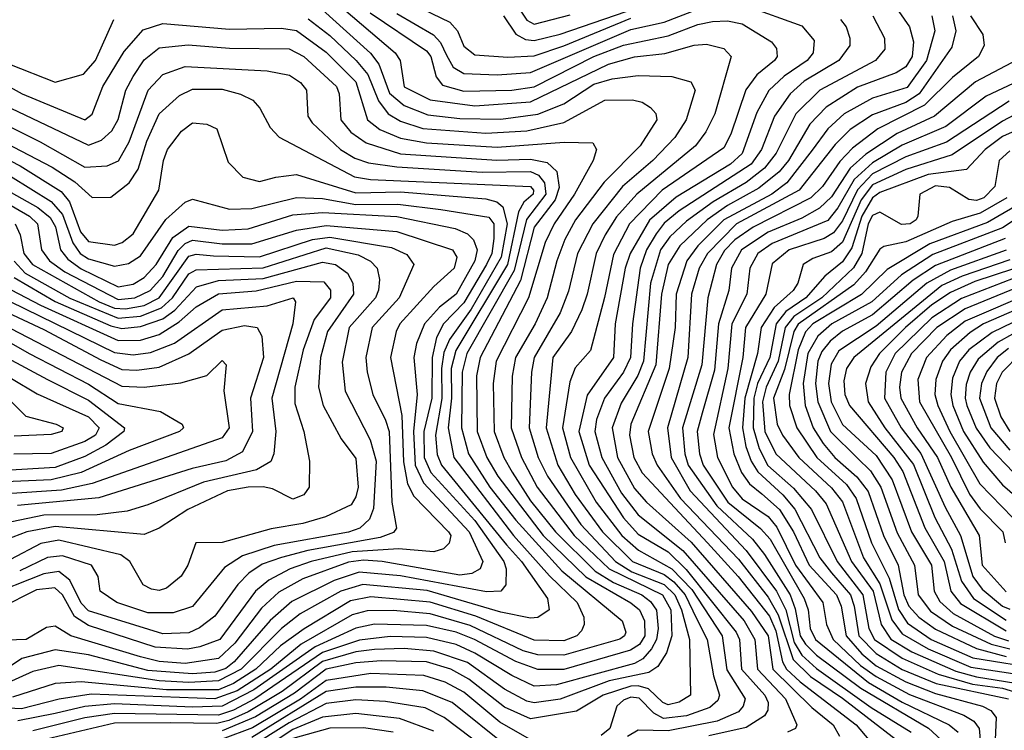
# Model space of a CAD drawing. Extents: x 501367 to 657802, y 482273 to 547541.
# Tile 393 of 656: x 623920 to 626570, y 490890 to 492805. Entities that reach past the tile are written whole.
import ezdxf

# ---------------------------------------------------------------- set-up
doc = ezdxf.new("R2010")
doc.units = 0

msp = doc.modelspace()

# ---------------------------------------------------------------- linework, layer by layer
at = {"layer": '0CON20XD'}
for points in [[(624725, 492891.6), (624930.7, 492715), (624944.4, 492695), (624955, 492623.5), (625025, 492588.5), (625145, 492572.9), (625295, 492583.4), (625505, 492684.9), (625575, 492704.4), (625656.1, 492713.9), (625735, 492736), (625768.8, 492738.8), (625815, 492727.2), (625834.6, 492705), (625790.9, 492550.9), (625767.1, 492502.9), (625739.4, 492465), (625580.9, 492335), (625526.3, 492273.7), (625495.4, 492225), (625471.7, 492175), (625447.7, 492065), (625432.8, 492022.7), (625405.5, 491965), (625354.9, 491895), (625336.9, 491705), (625368.4, 491605), (625415.3, 491525.3), (625488.5, 491425), (625569.4, 491345), (625655, 491310.1), (625680.8, 491290.7), (625711.2, 491255), (625741.6, 491191.5), (625770.7, 491135), (625787.4, 491037.4), (625803.8, 490985), (625799.2, 490970.8), (625777.8, 490952.2), (625715, 490928.9), (625652.5, 490922.5), (625626.6, 490936.6), (625587.1, 490977.1), (625565, 490979.4), (625545, 490971.8), (625526.9, 490955), (625508.6, 490895), (625485, 490876.8)], [(624955, 492857.8), (625077.8, 492797.8), (625098.2, 492775), (625115, 492733.1), (625145, 492710), (625233.4, 492703.5), (625305, 492707), (625385, 492733.8), (625565, 492808.8)], [(625222.1, 492815), (625255.6, 492765.6), (625281.6, 492751.6), (625305, 492748.4), (625375, 492765.3), (625612.9, 492847.1)], [(625256.4, 492846.4), (625285, 492802.9), (625305, 492792.2), (625401.9, 492818.1)], [(625875, 492841.6), (626025, 492788.3), (626058.6, 492748.6), (626056.1, 492715), (626039.6, 492695), (625977.5, 492652.5), (625936.6, 492613.4), (625904.4, 492555), (625865, 492444.5), (625833.4, 492415), (625686.9, 492326.9), (625615.4, 492264.6), (625563.1, 492175), (625550.1, 492135), (625522.8, 491985), (625518, 491895), (625447.1, 491792.9), (625424.7, 491695), (625453.2, 491605), (625545, 491462.6), (625585, 491418.5), (625665, 491370.7), (625713.8, 491323.8), (625848.5, 491155), (625857, 491135), (625862.8, 491055), (625925.7, 490985), (625934.5, 490965), (625934.1, 490945), (625925, 490929.5), (625875, 490898.3), (625775, 490875.2)], [(624735, 492831.4), (624864.5, 492714.5), (624887, 492685), (624915, 492606.8), (624955, 492573.1), (625018.1, 492548.1), (625105, 492538.3), (625215, 492536.2), (625315, 492550.5), (625385, 492577.8), (625465, 492630.5), (625515.1, 492645.1), (625585, 492654), (625675, 492651.5), (625726.8, 492636.8), (625738.4, 492615), (625714.1, 492535), (625683.2, 492486.8), (625623.8, 492425), (625542.8, 492355), (625462.3, 492255), (625421.4, 492175), (625396.9, 492073.1), (625375.1, 492015), (625304.9, 491895), (625297.9, 491855), (625291.5, 491705), (625315.7, 491625), (625340.7, 491575), (625430.1, 491445), (625523.6, 491345), (625567.4, 491317.4), (625655, 491282.8), (625683.7, 491255), (625701.7, 491215), (625723.2, 491135), (625725.3, 490985), (625695, 490966), (625665, 490958.8), (625650.8, 490965), (625612.1, 491002.1), (625585, 491010.3), (625565, 491009.3), (625490.8, 490985), (625418.3, 490941.7), (625295, 490921.5), (625225, 490952.4), (625128.5, 491028.5), (625080.8, 491055), (625015, 491074.7), (624892.6, 491077.4), (624825, 491072.2), (624745, 491054.8), (624660, 490990), (624555, 490926.3), (624465, 490888.8)], [(624863, 492823), (625015, 492720.7), (625026.3, 492705), (625040.5, 492650.5), (625058.3, 492628.3), (625115, 492612.1), (625245, 492615.1), (625305, 492623.9), (625464.9, 492705.1), (625545, 492735.6), (625665, 492760.8), (625745, 492791.6), (625785, 492800.1), (625825, 492801.9), (625865, 492793.5), (625943.3, 492745), (625957.2, 492727.2), (625958.9, 492705), (625952, 492695), (625904.1, 492655.9), (625874.7, 492615.3), (625834, 492496), (625815, 492459.1), (625649, 492345), (625561.1, 492255), (625517.9, 492172.1), (625493.8, 492056.2), (625456.2, 491913.8), (625415, 491867.1), (625400.5, 491829.5), (625381.2, 491705), (625402.3, 491625), (625471.9, 491505), (625540.9, 491415), (625585.2, 491375.2), (625675, 491325.7), (625729.4, 491269.4), (625811.2, 491145), (625823.3, 491053.3), (625873, 490975), (625867.2, 490955), (625855, 490940.3), (625797.2, 490915), (625665, 490889.2), (625585, 490890.6), (625556.1, 490873.9)], [(624935, 492821), (625034.2, 492764.2), (625052.7, 492742.7), (625069.2, 492709.2), (625087, 492677), (625115, 492660), (625205, 492655.6), (625295, 492662.3), (625565, 492778.5), (625655, 492798.1), (625745, 492832.9)], [(626216.6, 492815), (626248.1, 492755), (626248.9, 492725), (626223.6, 492695), (626074, 492615), (626009.3, 492550.7), (625955.8, 492445), (625925.1, 492405), (625875, 492366), (625786.5, 492313.5), (625715, 492262), (625670.3, 492219.7), (625644.7, 492185), (625618, 492095), (625599.3, 491885), (625584, 491846), (625538.7, 491771.3), (625514.4, 491705), (625529, 491625), (625575, 491541.9), (625607.2, 491505), (625727, 491397), (625890, 491210), (625934.6, 491145), (625947.2, 491055), (626052.2, 490952.2), (626109.6, 490905), (626126.6, 490875)], [(626286.5, 492826.5), (626315.2, 492785), (626326.2, 492745), (626321.9, 492705), (626305, 492677.3), (626278.9, 492661.1), (626175, 492622.4), (626090.8, 492569.2), (626046.7, 492523.3), (625989.2, 492425), (625963.9, 492395), (625909.5, 492350.5), (625825, 492304.4), (625770.1, 492265), (625696.8, 492195), (625665.7, 492145), (625647.8, 492065), (625632.4, 491875), (625564.9, 491715.1), (625561.5, 491685), (625573.3, 491625), (625595, 491584), (625771.6, 491395)], [(626375.5, 492815), (626383.3, 492775), (626360.5, 492695), (626308.5, 492621.5), (626215, 492592.8), (626138.9, 492551.1), (626095, 492510.8), (626053.3, 492453.3), (625984.6, 492365), (625944.2, 492335), (625814.9, 492265.1), (625744.9, 492195), (625715.3, 492155), (625686.8, 492065), (625684.5, 491975), (625668.1, 491865), (625611.4, 491695), (625622.4, 491635), (625635.4, 491605), (625698.7, 491515), (625855, 491351.5), (625935, 491249.2), (625961.7, 491201.7), (626001.5, 491081.5), (626048.2, 491035)], [(626430.9, 492815), (626440.1, 492775), (626429.2, 492730.7), (626340.9, 492605), (626305, 492581.5), (626215, 492548), (626155, 492508.5), (626115, 492468.4), (626018.2, 492345), (625849.5, 492255), (625771.4, 492175), (625749.2, 492135), (625727.8, 492065), (625718.7, 491895), (625663.8, 491705), (625673.3, 491625), (625724.3, 491535), (625875.1, 491375.1), (625957.3, 491265), (625981.7, 491215), (626005, 491126.5), (626025, 491093.2), (626065, 491056.8), (626212.2, 490952.2), (626319.7, 490885)], [(626478.8, 492815), (626512.4, 492765), (626516, 492735), (626500.5, 492705), (626431, 492649), (626355.8, 492574.2), (626229.7, 492510.3), (626161.7, 492458.3), (626127.7, 492422.3), (626080.7, 492355), (626049.4, 492325), (625894.2, 492245.7), (625845, 492212), (625816.9, 492183.1), (625795.9, 492145), (625772.2, 492055), (625756.2, 491875), (625704.3, 491705), (625710.1, 491635), (625719.3, 491605), (625796, 491495), (625892, 491405), (625925, 491364.2), (625994.2, 491255), (626007.6, 491217.6), (626021, 491145), (626035, 491122), (626065, 491093.1), (626184, 491004), (626366.5, 490896.5), (626399.9, 490865)], [(623825, 492660.8), (623926.5, 492605), (624095, 492534.8), (624115, 492550.4), (624143.8, 492625), (624200.9, 492719.1), (624252.7, 492777.3), (624305, 492794.2), (624485, 492778.7), (624625, 492782.2), (624665, 492775.1), (624745, 492717.4), (624825, 492636.8), (624855.9, 492535), (624889.2, 492509.2), (624945.1, 492485.1), (625015, 492473), (625205, 492461.1), (625385.1, 492475.1), (625462.5, 492472.5), (625472.1, 492455), (625463.6, 492425), (625413.6, 492335), (625358.3, 492255), (625334, 492204), (625289.1, 492055), (625202.5, 491885), (625194.6, 491825), (625196.7, 491695), (625223.2, 491625), (625245.4, 491585.4), (625295, 491508.3), (625361.7, 491425), (625469.2, 491319.2), (625518.6, 491288.6), (625594.6, 491255), (625617.5, 491237.5), (625634.2, 491214.2), (625638.8, 491165), (625634, 491135), (625620.4, 491109.6), (625596.8, 491083.2), (625575, 491070), (625365, 491013.1), (625305, 491009.5), (625245, 491037.6), (625145, 491098.5), (625095, 491121.8), (625015, 491140), (624917.2, 491142.8), (624835, 491133.3), (624735, 491100.2), (624552.6, 490975), (624495.7, 490944.3), (624455, 490930.9), (624175, 490935.2), (624095, 490923.7), (623955, 490888.7)], [(623892.2, 492685), (624015, 492636.5), (624091.8, 492658.2), (624123.6, 492695), (624172.9, 492805)], [(624696.5, 492806.5), (624755, 492761.9), (624825.4, 492695), (624856.7, 492656.7), (624885.8, 492585.8), (624911.3, 492551.3), (624945, 492531.4), (625005, 492511.8), (625175, 492498.5), (625284.6, 492505.4), (625385, 492527.4), (625495, 492587.4), (625569, 492589), (625595, 492582.5), (625618.2, 492568.2), (625632.1, 492552.1), (625634.7, 492535), (625590.2, 492465), (625492.9, 492367.1), (625416.2, 492265), (625387.4, 492212.6), (625365.6, 492155), (625339.9, 492055), (625307.3, 491985), (625254.6, 491895), (625245.6, 491844.4), (625243.1, 491705), (625270.5, 491625), (625313.2, 491545), (625412.5, 491415), (625506.2, 491325), (625650.6, 491255), (625672.4, 491215), (625674.9, 491145.1), (625660.8, 491099.2), (625637.6, 491062.4), (625613.6, 491046.4), (625506.5, 491023.5), (625375, 490973.9), (625305, 490964), (625285, 490968.5), (625225, 491001.1), (625125, 491072.8), (625035, 491103.8), (624955, 491110.6), (624875, 491108.4), (624825, 491101.7), (624735, 491075.9), (624626.8, 490995), (624535, 490939.9), (624483.3, 490916.7), (624450.9, 490909.1), (624325, 490910.9), (624175, 490909.3), (623976.8, 490863.2)], [(626129.7, 492805), (626144.8, 492785), (626154.8, 492755), (626154.3, 492735), (626124.8, 492695), (626031.4, 492638.6), (625993.6, 492605), (625951.4, 492545), (625916.5, 492455), (625888.5, 492415), (625695, 492289.8), (625655, 492256.1), (625632.7, 492227.3), (625606.8, 492185), (625590.3, 492135), (625569.1, 491985), (625563.8, 491895), (625544.9, 491855), (625494.1, 491785), (625472.8, 491727.2), (625467.6, 491695), (625486.6, 491625), (625539.4, 491529.4), (625585, 491470.7), (625704.5, 491375), (625869.7, 491185), (625898.8, 491135), (625905.8, 491055), (625981.1, 490975), (626011.6, 490905), (626007.9, 490895), (625986.9, 490885)], [(623801.2, 492611.2), (624105, 492466.5), (624139.8, 492480.2), (624168.1, 492505), (624184.6, 492535.4), (624205.2, 492615), (624225, 492651.9), (624255, 492696.5), (624295, 492728.8), (624373, 492737), (624485, 492728.2), (624645, 492726.3), (624684.8, 492705), (624772.4, 492625), (624779.8, 492605), (624784.5, 492535), (624811.6, 492501.6), (624852.9, 492472.9), (624945, 492442.8), (625203.8, 492426.2), (625295, 492429), (625339.7, 492419.7), (625365.9, 492395.9), (625372.3, 492352.3), (625360.9, 492319.1), (625305, 492246), (625268.2, 492101.8), (625159.6, 491895), (625149.6, 491845), (625151.6, 491695), (625176.9, 491625), (625206.8, 491575), (625329.2, 491415), (625443.7, 491303.7), (625565, 491234), (625588.3, 491215), (625601.5, 491185), (625602.3, 491145), (625588.6, 491121.4), (625564.1, 491105.9), (625385, 491054.5), (625314.3, 491054.3), (625255, 491075.7), (625144.5, 491135), (625094.8, 491154.8), (625015, 491173.1), (624875, 491176), (624825, 491165.3), (624715.2, 491114.8), (624550.5, 490999.5), (624465, 490955.3), (624385, 490952.6), (624175, 490961.3), (624095, 490954.1), (624015.8, 490935.8), (623915, 490915.7)], [(626622, 492705), (626492.9, 492637.1), (626382.6, 492545), (626282.1, 492497.9), (626197.5, 492442.5), (626155.7, 492404.3), (626105, 492327.1), (626072.9, 492297.2), (626025, 492269.9), (625935, 492232.6), (625862.9, 492185), (625836, 492135), (625828.3, 492075), (625800.6, 491985), (625790.1, 491860.1), (625756.6, 491745), (625743.7, 491695), (625749.7, 491635), (625759.9, 491605), (625825.7, 491505), (625914.1, 491434.1), (625939.7, 491405), (626031.4, 491245), (626041.8, 491215), (626048, 491165), (626061.9, 491135), (626205, 491018.8), (626295, 490966.3), (626422.1, 490905), (626445.6, 490885.6)], [(626725.8, 492695), (626521.3, 492598.7), (626412.9, 492517.1), (626295, 492466.2), (626215, 492419), (626165.9, 492374.1), (626122.3, 492297.7), (626095, 492263.9), (625945, 492201.8), (625906.9, 492175), (625885.1, 492135), (625877.4, 492065), (625837.1, 491985), (625825.8, 491865), (625787.1, 491687.1), (625798.5, 491625), (625838.2, 491545), (625865, 491513.6), (625935, 491466.2), (625957.8, 491437.8), (626007.8, 491335), (626081.4, 491235), (626091.5, 491175), (626109.6, 491135), (626183.1, 491065), (626224.9, 491034.9), (626315, 490987.1), (626461.4, 490931.4), (626487.8, 490915), (626502.2, 490895), (626505.7, 490855)], [(623754.8, 492584.8), (623975.2, 492475.2), (624095, 492407.7), (624155, 492410.8), (624185.5, 492424.5), (624214.7, 492475.3), (624265.6, 492615), (624305, 492656.9), (624365, 492678.1), (624586.4, 492666.4), (624646.5, 492655), (624675.8, 492635), (624692.1, 492615), (624695.8, 492545), (624706.9, 492526.9)], [(623735, 492549.4), (624007.7, 492407.7), (624068.2, 492368.2), (624115, 492326), (624165, 492326.2), (624215, 492364.7), (624238.4, 492401.6), (624262.5, 492477.5), (624295, 492551.1), (624349.9, 492600.1), (624385, 492617.8), (624465, 492617), (624513.9, 492603.9), (624547.7, 492587.7), (624566.5, 492566.5), (624594, 492514), (624618.1, 492488.1), (624821.4, 492381.4), (624864.5, 492374.5), (625295, 492355.1), (625303.1, 492345), (625301.7, 492335), (625277.1, 492312.9), (625262.8, 492287.2), (625232.5, 492145), (625093.6, 491913.6), (625081.7, 491865), (625081.9, 491785), (625073.6, 491705), (625088.4, 491625), (625249, 491415), (625346.3, 491306.3), (625420.6, 491235), (625438.4, 491195), (625438.9, 491175), (625431.8, 491158.2), (625419.4, 491145), (625385, 491131.2), (625305, 491133.3), (625147.9, 491197.9), (625025, 491235.7), (624865, 491250.3), (624810.6, 491239.4), (624686, 491164), (624622.3, 491117.7), (624555.3, 491055), (624495, 491016.4), (624455, 490999.8), (624315, 490999.7), (624085, 491021.1), (624015, 491016.1), (623900.4, 490979.6)], [(626583, 492585), (626415, 492474.7), (626305, 492435.1), (626215, 492389.3), (626175, 492346.7), (626135, 492262.9), (626110, 492230), (626085, 492215.1), (625990.9, 492185), (625945, 492146.7), (625928, 492065), (625873.3, 491975), (625866.4, 491895), (625829.1, 491705), (625842.5, 491635), (625862.4, 491585), (625884, 491554), (625917.6, 491527.6), (625964.9, 491484.9), (626002.7, 491425), (626044.7, 491335), (626118.1, 491255), (626130.7, 491225), (626144.3, 491145), (626186.8, 491096.8), (626225, 491064.3), (626305, 491020.9), (626385, 490989.6), (626511.9, 490955), (626534.1, 490944.1), (626548.4, 490925), (626545.5, 490865)], [(626615, 492557.5), (626565, 492530.9), (626429.5, 492440.5), (626305, 492401.1), (626215, 492359.7), (626185, 492319.3), (626135, 492205.1), (626105, 492179.2), (626055, 492161.7), (626029.2, 492145), (626014, 492095), (626001.9, 492075), (625951, 492029), (625916, 491975), (625906.1, 491905), (625871.5, 491785), (625865.1, 491704.9), (625874.8, 491654.8), (625888.4, 491615), (625906.4, 491586.4), (625974, 491525), (626006.1, 491486.1), (626073.2, 491355), (626104.6, 491314.6), (626155.9, 491255), (626166.2, 491225), (626178.5, 491145), (626225, 491097.2), (626295, 491054.5), (626386.6, 491016.6), (626581.3, 490975)], [(626695, 492547.9), (626565, 492489.7), (626518.9, 492455), (626468.8, 492401.2), (626365, 492387.3), (626235, 492338.8), (626215, 492324.4), (626187, 492275), (626159.9, 492189.9), (626135, 492152.2), (626086.7, 492113.3), (626036.4, 492055), (625981.9, 492018.1), (625956.1, 491985), (625939.4, 491895), (625906.3, 491825), (625895.7, 491785), (625894.5, 491705), (625909.9, 491649.9), (625933.6, 491603.6), (626002.8, 491542.8), (626051.6, 491485), (626120.1, 491345), (626189.4, 491255), (626205.9, 491165), (626220.7, 491135), (626295, 491084.8), (626391.8, 491041.8), (626484.6, 491014.6), (626565.7, 491004.3), (626632.9, 490982.9)], [(623735, 492507.1), (623921, 492411), (624031.4, 492341.4), (624053.9, 492313.9), (624083.4, 492233.4), (624105, 492206.7), (624175, 492197.3), (624195.7, 492204.3), (624225, 492227.3), (624294.8, 492345), (624307.3, 492425), (624318.1, 492455), (624355.7, 492504.3), (624385, 492526.4), (624423.4, 492523.4), (624450.4, 492510.4), (624481.2, 492421.2), (624520.4, 492380.4), (624565, 492368.4), (624609.5, 492380.5), (624665, 492388), (624825, 492338.1), (624945, 492341.1), (625175, 492322), (625204.1, 492314.1), (625220.4, 492300.4), (625231.7, 492255), (625215.9, 492165), (625134.8, 492024.8), (625076.6, 491943.4), (625061.6, 491908.4), (625055.6, 491865), (625056, 491784), (625039.3, 491685), (625043.3, 491633.3), (625055.3, 491605), (625230.1, 491390.1), (625270.4, 491345), (625341, 491245), (625344.7, 491215), (625315, 491194.4), (625295, 491192.3), (625215, 491208.7), (625016.6, 491266.6), (624843.2, 491283.2), (624784.6, 491265.4), (624675, 491204.4), (624625, 491164.4), (624516.2, 491055), (624455, 491024), (624375, 491019.4), (624295, 491024), (624025.4, 491064.6), (623955, 491049), (623870.2, 491009.8)], [(624706.9, 492526.9), (624783.4, 492455), (624821.6, 492431.6), (624858.9, 492418.9), (624935, 492407.8), (625165, 492394.2), (625295, 492395.2), (625316, 492386), (625332.2, 492365), (625336.5, 492335), (625283.9, 492266.1), (625250.7, 492129.3), (625123.6, 491905), (625110.5, 491855), (625108.9, 491705), (625128.4, 491635), (625185.5, 491545), (625255, 491456.4), (625379.5, 491319.5), (625541.6, 491185), (625551.4, 491155), (625548.3, 491145), (625535, 491136.3), (625385, 491092.5), (625315, 491093.6), (625275.2, 491104.8), (625132.8, 491172.8), (625025, 491204.4), (624925, 491213.5), (624855, 491212.5), (624815, 491201.3), (624677.8, 491122.2), (624595.5, 491055), (624505, 490996.9), (624445, 490975.1), (624112.7, 490987.3), (624026, 490974), (623925, 490947.9), (623835, 490952.8)], [(626585, 492451.2), (626556.3, 492425), (626544.6, 492355), (626515, 492324.4), (626495, 492317.5), (626475, 492320), (626422.4, 492352.4), (626385, 492357), (626343, 492335), (626337.8, 492275), (626333.3, 492265), (626316.8, 492255), (626293.2, 492253.2), (626235, 492286.5), (626215, 492277.3), (626203.5, 492255), (626186.3, 492175), (626164.2, 492135.9), (626078.7, 492055), (626004, 492005), (625979.9, 491975), (625961.1, 491885), (625928.8, 491815), (625919.1, 491775), (625926, 491695), (625954.9, 491635), (626061.7, 491535), (626090.6, 491500.6), (626158.5, 491345), (626216.8, 491265), (626238.3, 491175), (626265, 491136.1), (626321.5, 491101.5), (626439.9, 491049.9), (626495, 491034.1), (626623.8, 491013.8)], [(623673.6, 492433.6), (623946.3, 492275), (623967.6, 492255), (623978.5, 492185), (623999.9, 492155), (624041.1, 492125), (624185, 492050.6), (624230.3, 492055), (624271.2, 492075), (624305, 492112.8), (624346.9, 492183.1), (624365, 492201.4), (624385, 492210.8), (624465, 492201.1), (624545, 492200.5), (624665, 492237.8), (624745, 492250.2), (624935, 492234), (625085.3, 492185), (625096.6, 492165), (625089.6, 492135), (625034.4, 492085.6), (624943.2, 491985), (624932.9, 491965), (624917.8, 491895), (624948.5, 491738.5), (624953.3, 491613.3), (624964, 491554), (624981.1, 491521.1), (625073.9, 491425), (625080.3, 491415), (625075.8, 491394.2), (625060.4, 491379.6), (625035, 491371.1), (624939.4, 491379.4), (624815, 491371.3), (624704.7, 491345.3), (624647.8, 491325), (624590.2, 491295), (624554.6, 491265.4), (624458.6, 491135), (624405.2, 491115.2), (624371.4, 491108.6), (624285, 491114.2), (624105, 491172.3), (624067.3, 491197.3), (624035, 491255.2), (624014.3, 491274.3), (623965, 491268.7), (623865, 491218.3)], [(623737.8, 492427.8), (623969.1, 492299.1), (624002.1, 492272.1), (624016.2, 492246.2), (624029.4, 492185), (624049.3, 492159.3), (624085, 492133.6), (624185, 492085.3), (624225, 492092.5), (624255, 492110.4), (624287, 492145), (624332.4, 492217.6), (624375, 492248.8), (624465, 492237.8), (624535, 492240.9), (624655, 492279.2), (624735, 492284.9), (624935, 492274), (625092.5, 492242.5), (625125, 492227.4), (625141.2, 492211.2), (625151.5, 492185), (625145.1, 492155), (625095, 492065.5), (625050.1, 492029.9), (625009.2, 491985), (624988.1, 491931.9), (624980.9, 491895), (624989.6, 491795), (624980.2, 491695), (624984.2, 491604.2), (625007.2, 491557.2), (625130.2, 491425), (625166.7, 491345), (625159, 491325), (625136.8, 491313.2), (625105, 491308.5), (624895.5, 491345.5), (624845, 491348.3), (624805, 491343), (624681.8, 491298.2), (624617.6, 491262.4), (624570.7, 491219.3), (624498.6, 491125), (624455, 491083.7), (624365, 491070.6), (624295.7, 491075.7), (624245, 491088.5), (624057.5, 491145), (624015, 491170.9), (623992.4, 491167.6), (623937.8, 491135), (623885, 491133)], [(623895, 492383), (624004.8, 492314.8), (624035, 492279.6), (624063.4, 492203.4), (624082.9, 492175), (624105, 492160.8), (624175, 492140.4), (624212.4, 492147.6), (624245, 492168.4), (624313.7, 492266.3), (624365, 492312.7), (624385, 492320.8), (624485, 492294), (624545, 492295.8), (624665, 492326), (624735, 492322.6), (624825, 492306.5), (624937.9, 492307.9), (625053.2, 492293.2), (625182.3, 492272.3), (625196.1, 492255), (625196.6, 492215), (625190.6, 492175), (625176.3, 492145), (625115, 492041.6), (625060.6, 491985), (625041.8, 491948.2), (625029.8, 491895), (625029.7, 491785), (625008.1, 491695), (625008.5, 491625), (625026.4, 491585), (625145, 491455.1), (625223.1, 491345), (625229.7, 491325), (625228.2, 491281.8), (625214.7, 491265.2), (625176.3, 491263.7), (624945, 491306.6), (624833.5, 491316.5), (624766, 491294), (624652.3, 491237.7), (624593.9, 491186.1), (624497.2, 491075), (624475, 491056.7), (624445, 491046.8), (624385, 491042.7), (624265, 491051.5), (624105, 491094.1), (624015, 491107.3), (623925.8, 491084.2), (623859.7, 491040.2)], [(626693.5, 492356.5), (626525, 492258), (626369.6, 492200.4), (626255, 492131.8), (626186.1, 492063.9), (626055.1, 491985), (626035, 491963.8), (626015, 491914.9), (625990.8, 491795), (625992.2, 491765), (626011.3, 491705), (626066, 491625), (626145, 491552.7), (626171.6, 491515), (626212.4, 491395), (626259.9, 491299.9), (626285.4, 491215.4), (626309.4, 491179.4), (626373.7, 491135), (626485.7, 491085.7), (626674.8, 491054.8)], [(626576.9, 492325), (626505, 492283.4), (626429.4, 492260.6), (626305, 492206.4), (626246.2, 492193.8), (626235, 492186.7), (626197, 492125), (626165, 492090.2), (626015, 491984.5), (626003.6, 491965), (625978.1, 491861.9), (625948.9, 491785), (625958.9, 491715), (625972.8, 491685), (626016.9, 491625), (626105, 491543.6), (626135, 491505.9), (626190.8, 491355), (626235.3, 491285.3), (626267.6, 491187.6), (626295, 491149.9), (626365, 491110), (626480.4, 491060.4), (626611, 491041)], [(626656.1, 492303.9), (626565, 492244.3), (626378.2, 492171.8), (626293.1, 492116.9), (626213.6, 492045), (626106, 491985), (626067.9, 491952.1), (626041.1, 491905), (626028.9, 491825), (626034.1, 491765), (626055.9, 491705), (626082.7, 491662.7), (626114.4, 491625), (626173.2, 491573.2), (626203.4, 491533.4), (626244.8, 491414.8), (626284.7, 491335), (626299.8, 491255), (626313, 491225), (626340.2, 491195), (626385, 491162.5), (626495, 491110.3), (626575, 491089.6)], [(623907.4, 492255), (623920.8, 492225), (623930.7, 492175), (623954.1, 492145), (624133.8, 492045), (624175, 492027.7), (624205, 492025.7), (624255, 492035.1), (624295, 492055.1), (624375, 492167.6), (624395, 492173.3), (624441.3, 492168.7), (624565, 492166.1), (624707.7, 492212.3), (624755, 492219.2), (624920.9, 492190.9), (624961.9, 492171.9), (624980.8, 492145), (624941.6, 492055), (624868.3, 491975), (624851.7, 491895), (624854.8, 491855), (624870.3, 491795), (624905, 491726), (624914.2, 491695), (624921.5, 491505), (624934.2, 491435), (624926.4, 491423.6), (624890.1, 491409.8), (624695.6, 491374.4), (624624.2, 491355.8), (624572.5, 491337.5), (624536.5, 491313.5), (624507.1, 491282.9), (624445, 491198), (624403.9, 491166.1), (624375, 491152.9), (624305, 491150.6), (624105, 491212.3), (624085, 491233.2), (624054.8, 491294.8), (624025, 491318.2), (623985, 491312), (623825, 491249)], [(626572.4, 492215), (626385, 492142.3), (626325, 492102.9), (626215, 492009.5), (626135, 491965.5), (626101.8, 491938.2), (626079.2, 491910.8), (626068.5, 491885), (626062.4, 491825), (626068.5, 491775), (626102.5, 491695), (626175, 491623.6), (626209.7, 491589.7), (626238.2, 491545), (626282, 491422), (626328.7, 491335), (626338.2, 491255), (626371.4, 491211.4), (626430.8, 491170.8), (626535, 491122.3), (626585, 491109.7)], [(623905, 492153.8), (623935, 492121.7), (624054.8, 492054.8), (624185, 492000.8), (624245, 492006.1), (624301.7, 492028.3), (624330.8, 492055), (624375, 492120.4), (624395, 492131.1), (624575, 492136), (624745, 492189.8), (624831.3, 492171.3), (624864.2, 492154.2), (624882.2, 492135), (624888.1, 492105), (624885.6, 492075.6), (624877.2, 492055), (624806.8, 491975), (624788.2, 491881.8), (624795.9, 491804.1), (624862.9, 491672.9), (624879.7, 491615), (624872.2, 491487.8), (624861.1, 491458.9), (624835.8, 491435), (624805, 491424.2), (624605, 491388), (624519.7, 491360.3), (624471.5, 491328.5), (624385, 491223.6), (624333.2, 491206.8), (624265, 491207.2), (624181.8, 491235), (624136.8, 491265), (624131.1, 491305), (624113.1, 491335), (624035, 491360.6), (623995, 491356.2), (623919.9, 491319.9)], [(626575, 492183.5), (626425, 492129.9), (626361.6, 492095), (626225, 491979.1), (626125, 491912.8), (626103.7, 491876.3), (626097.4, 491825), (626103.8, 491775), (626135, 491714.1), (626225, 491630.4), (626268, 491565), (626320.5, 491425), (626374.4, 491335), (626381.2, 491265), (626397, 491237), (626432.6, 491205), (626544.2, 491144.2), (626581.5, 491131.5)], [(623905, 492110.2), (624015.5, 492045.5), (624165, 491979.6), (624195, 491972.9), (624245, 491978.2), (624305, 491998.6), (624337.8, 492022.2), (624395.4, 492084.6), (624455, 492101.7), (624575, 492107.8), (624735, 492151.5), (624770.3, 492145), (624802, 492122), (624816.2, 492095), (624818.5, 492065), (624748.8, 491965), (624729.5, 491895), (624724.5, 491815), (624737, 491765), (624785.1, 491675.1), (624825, 491622.7), (624830.6, 491545), (624825, 491519.5), (624812, 491498), (624743.5, 491465), (624682.5, 491447.5), (624596.5, 491433.5), (624465, 491396.6), (624394.3, 491395.7), (624372.9, 491335), (624354.8, 491305.2)], [(626585, 492157.8), (626456.4, 492113.6), (626401.8, 492088.2), (626164.8, 491895), (626145.1, 491864.9), (626138.6, 491831.4), (626141.2, 491795), (626153.8, 491765), (626272.9, 491625), (626297.4, 491587.4), (626355.9, 491435.9), (626408.1, 491345), (626426.2, 491265), (626452, 491232), (626575, 491158)], [(626595, 492133.4), (626491.1, 492098.9), (626425, 492069.8), (626375, 492036.5), (626304.1, 491975), (626234.2, 491905), (626210.9, 491869.1), (626196.3, 491825), (626203.5, 491775), (626248.7, 491705), (626326, 491606), (626383.3, 491463.3), (626427.9, 491377.9), (626455, 491292), (626487.1, 491245), (626575, 491187.3)], [(623897.3, 492077.3), (623975.6, 492035.6), (624185, 491940.4), (624245, 491941.7), (624295, 491956.4), (624349.6, 491990.4), (624395, 492030.7), (624455, 492065.8), (624556.2, 492073.8), (624665, 492099.9), (624738.2, 492098.2), (624756.2, 492076.2), (624756.6, 492055), (624712.6, 491997.4), (624683.1, 491915), (624660.3, 491815), (624660.3, 491770.3), (624684.7, 491695.3), (624700, 491615), (624698.8, 491545), (624684.5, 491525), (624655, 491512.6), (624600.4, 491540.4), (624575, 491546.4), (624535, 491545.7), (624478.9, 491535), (624372.2, 491485), (624295, 491434.8), (624255, 491417.4), (624015, 491439), (623939.6, 491425), (623825, 491381.9)], [(626622, 492118), (626455, 492053.6), (626375, 492001.6), (626276.4, 491905), (626251.3, 491855), (626247.3, 491785), (626292.9, 491705), (626345.8, 491635.8), (626411, 491491), (626452.4, 491415), (626485.1, 491305.1), (626510.4, 491270.4), (626565, 491225.1), (626585, 491216.4)], [(626655, 492104.2), (626465, 492025.9), (626388.5, 491975), (626320.7, 491905), (626293.8, 491855), (626288.4, 491815), (626291.6, 491785), (626335.7, 491705), (626390, 491625), (626425.9, 491545), (626502.9, 491415), (626510.9, 491335), (626575, 491263.5)], [(626655, 492074.2), (626465, 491992.5), (626415.7, 491954.3), (626361.1, 491895), (626337.8, 491835), (626341.6, 491775), (626427.7, 491625), (626476.6, 491526.6), (626505, 491487), (626565.8, 491425), (626572.4, 491395)], [(623757.3, 492045), (624195, 491817), (624255, 491814.4), (624353.9, 491826.1), (624423.7, 491846.3), (624465, 491886.5), (624475.5, 491874.5), (624469, 491805), (624484.2, 491705), (624465, 491678), (624115.2, 491554.8), (624032.8, 491537.2), (623885, 491527.7)], [(623802, 492055), (623985, 491970.4), (624138.3, 491888.3), (624195, 491862.5), (624235, 491860.6), (624295, 491868.7), (624375, 491904.8), (624465, 491968.6), (624525, 491980.7), (624559.1, 491975), (624572.1, 491952.1), (624576.6, 491895), (624541.1, 491785), (624546.4, 491695), (624519.5, 491640.5), (624475, 491616.2), (624384.1, 491595.9), (624133.1, 491516.9), (623914.1, 491495.9)], [(623852.9, 492065), (624175, 491908.1), (624225, 491902.2), (624271.8, 491908.2), (624336.6, 491933.4), (624465, 492022.6), (624586.3, 492033.7), (624655.8, 492055), (624662.5, 492045), (624654.8, 491985), (624599, 491785), (624609.5, 491695), (624603.8, 491635), (624595.6, 491614.4), (624557.6, 491592.4), (624415, 491559.2), (624265, 491497.7), (624209.1, 491480.9), (624128.9, 491471.1), (623985, 491470.1), (623877.5, 491447.5)], [(626665, 492050.6), (626514.5, 491985), (626477.9, 491962.1), (626425, 491914.9), (626403.7, 491885), (626385.8, 491835), (626383.3, 491795), (626391.1, 491765), (626423.2, 491695), (626504.6, 491554.6), (626592.8, 491462.8)], [(626785, 492065.2), (626554, 491936), (626500.1, 491889.9), (626478.6, 491855), (626467.6, 491822.3), (626464.9, 491785), (626469.6, 491765), (626494.5, 491704.5), (626531.1, 491651.1), (626595, 491584.6)], [(623735, 492025.8), (623945.7, 491905.7), (624105, 491823), (624185, 491770.5), (624298.8, 491748.8), (624357.3, 491715), (624360.9, 491705), (624350.4, 491695), (624215, 491644.1), (624085.4, 491584.6), (624005, 491565.1), (623860.8, 491559.2)], [(626675, 492028.2), (626537.7, 491962.3), (626475, 491915.6), (626449.4, 491885), (626431, 491839), (626425.9, 491795), (626431.4, 491765), (626460.2, 491695), (626513, 491613), (626565, 491551.8), (626630.5, 491495)], [(623825, 491926.4), (623995, 491834.9), (624105, 491780.1), (624201.6, 491705), (624200.5, 491695), (624151.4, 491658.6), (624095, 491627.9), (624015, 491598.3), (623625, 491574.7)], [(626581.2, 491918.8), (626550.7, 491895), (626522.7, 491857.3), (626508.6, 491825), (626503.5, 491785), (626534.3, 491705), (626585, 491644.6)], [(626613.8, 491905), (626564.5, 491855), (626549.5, 491825), (626543.5, 491785), (626560.6, 491735), (626585.2, 491695)], [(623897.9, 491837.9), (623967.1, 491797.1), (624105, 491734.6), (624134.3, 491705), (624124.3, 491685), (624095, 491668.3), (624005, 491635.9), (623903.9, 491633.9)], [(623891.4, 491781.4), (623936.3, 491736.3), (624018.5, 491715), (624036.9, 491705), (624033.6, 491695), (624005, 491687), (623905, 491682.6)], [(624354.8, 491305.2), (624315, 491273), (624295, 491267.3), (624275, 491270.9), (624252.6, 491282.6), (624216.3, 491345), (624192.6, 491362.6), (624025, 491402.3), (623976.6, 491393.4), (623895, 491350.8)], [(625771.6, 491395), (625853.6, 491305), (625937.8, 491197.8), (625955, 491158), (625973.2, 491075), (625984.2, 491055), (626020.5, 491020.5), (626171.8, 490905), (626205.2, 490865)], [(625305, 490858.9), (625212.3, 490912.3), (625115, 490993.5), (625065, 491019.7), (625007.7, 491037.7), (624865, 491043.5), (624745, 491024.6), (624675.8, 490974.2), (624546.6, 490896.6), (624465, 490866.4)], [(626048.2, 491035), (626135, 490977), (626279.8, 490865)], [(625234.2, 490845), (625083.8, 490965), (625005, 490996.7), (624906.2, 491006.2), (624825, 491006.6), (624745, 490994.6), (624545, 490870.7)], [(625205.8, 490815.8), (625062.6, 490925), (625011, 490951), (624905, 490968), (624825, 490972.2), (624745, 490962.9), (624645, 490910.2), (624535, 490841.1)], [(625035, 490888.3), (624942.3, 490922.3), (624825, 490935.6), (624735, 490925.4), (624655, 490892.4), (624548.2, 490821.8)], [(624925, 490884.9), (624845, 490897), (624755, 490896), (624655, 490867.9)]]:
    msp.add_lwpolyline(points, dxfattribs=at)

doc.saveas('drawing.dxf')
